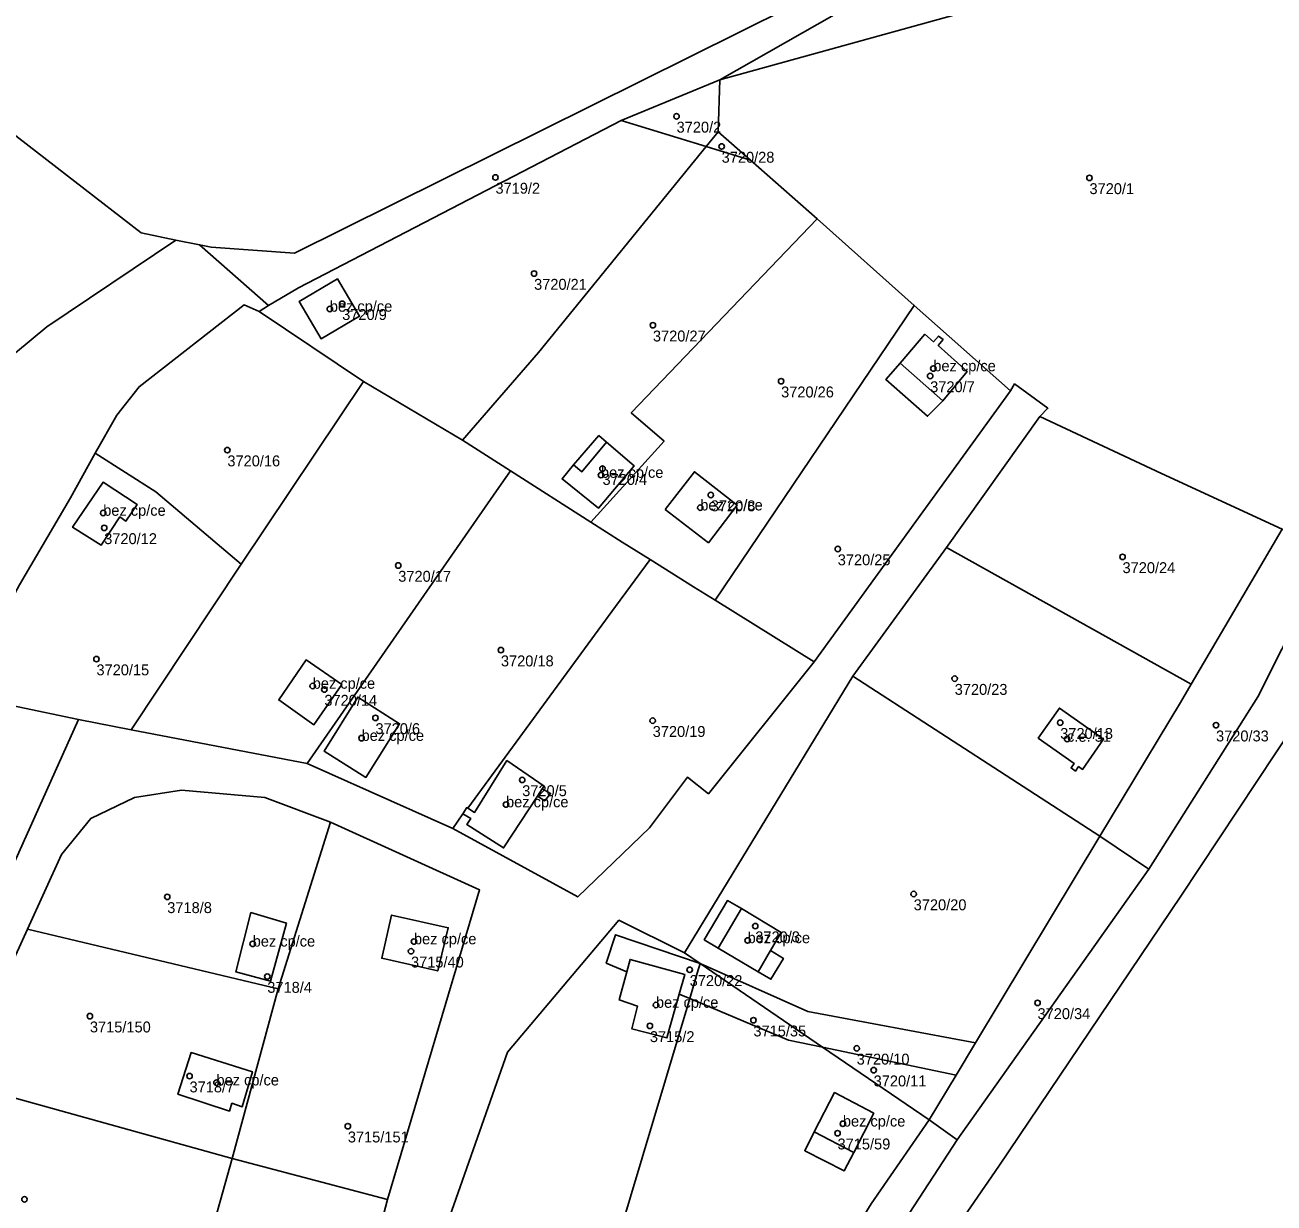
# Model space of a CAD drawing. Extents: x -878211 to -870363, y -1058464 to -1052522.
# Drawn here: x -874174.3 to -874059.8, y -1054645.1 to -1054537.1 of the extents above; entities that cross this region are included whole.
import ezdxf

# ---------------------------------------------------------------- set-up
doc = ezdxf.new("R2010")
doc.units = 0
for name, color, linetype in [('Definiční body', 7, 'Continuous'), ('Polygon budovy', 7, 'Continuous'), ('Polygon parcely', 7, 'Continuous')]:
    doc.layers.add(name, color=color, linetype=linetype)

msp = doc.modelspace()

# ---------------------------------------------------------------- linework, layer by layer
at = {"layer": 'Definiční body'}
for centre in [(-874114.59, -1054545.47994), (-874110.46, -1054548.23994), (-874131.19, -1054551.07994), (-874076.75, -1054551.11994), (-874127.65, -1054559.88994), (-874145.24, -1054562.65994), (-874146.37, -1054563.13994), (-874116.76, -1054564.62994), (-874091.35, -1054569.27994), (-874091.06, -1054568.59994), (-874105.01, -1054569.75994), (-874155.76, -1054576.07994), (-874121.52, -1054578.36994), (-874121.38, -1054577.77994), (-874111.46, -1054580.19994), (-874167.14, -1054581.84994), (-874112.42, -1054581.35994), (-874167.05, -1054583.20994), (-874099.82, -1054585.14994), (-874140.1, -1054586.65994), (-874073.72, -1054585.86994), (-874130.69, -1054594.41994), (-874167.76, -1054595.23994), (-874089.1, -1054597.02994), (-874147.94, -1054597.70994), (-874146.87, -1054598.02994), (-874142.19, -1054600.62994), (-874116.78, -1054600.88994), (-874079.43, -1054601.06994), (-874065.15, -1054601.29994), (-874143.46, -1054602.48994), (-874078.8, -1054602.56994), (-874128.74, -1054606.31994), (-874130.22, -1054608.57994), (-874161.27, -1054617.03994), (-874092.86, -1054616.77994), (-874107.38, -1054619.71994), (-874138.66, -1054621.13994), (-874108.08, -1054621.03994), (-874153.44, -1054621.34994), (-874138.93, -1054622.02994), (-874152.1, -1054624.34994), (-874113.39, -1054623.72994), (-874081.51, -1054626.75994), (-874168.36, -1054627.97994), (-874116.48, -1054626.95994), (-874117.04, -1054628.86994), (-874107.55, -1054628.34994), (-874098.08, -1054630.92994), (-874159.23, -1054633.47994), (-874096.53, -1054632.92994), (-874156.76, -1054634.07994), (-874144.72, -1054638.06994), (-874099.35, -1054637.84994), (-874099.84, -1054638.70994), (-874174.36, -1054644.76994)]:
    msp.add_circle(centre, 0.25, dxfattribs=at)
at = {"layer": 'Polygon budovy'}
for points in [[(-874149.18, -1054562.44), (-874147.17, -1054565.87), (-874143.66, -1054563.81), (-874145.68, -1054560.38)], [(-874094.11, -1054568.1), (-874090.2, -1054571.57), (-874087.96, -1054568.86), (-874090.61, -1054566.49), (-874090.17, -1054565.94), (-874090.58, -1054565.62), (-874091.05, -1054566.15), (-874091.83, -1054565.46)], [(-874124.03, -1054577.43), (-874125.08, -1054578.72), (-874121.75, -1054581.41), (-874118.49, -1054577.51), (-874121.01, -1054575.35), (-874123.26, -1054578.07)], [(-874115.63, -1054581.52), (-874111.68, -1054584.57), (-874109.04, -1054581.13), (-874112.96, -1054578.07)], [(-874165.63, -1054582.21), (-874165.06, -1054582.59), (-874164.04, -1054581.06), (-874167.15, -1054579.02), (-874169.94, -1054583.15), (-874167.34, -1054584.8)], [(-874148.54, -1054595.31), (-874151.05, -1054598.98), (-874147.83, -1054601.26), (-874145.28, -1054597.58)], [(-874146.9, -1054603.68), (-874143.07, -1054606.09), (-874139.98, -1054601.17), (-874143.81, -1054598.73)], [(-874079.5, -1054599.73), (-874081.45, -1054602.49), (-874078.16, -1054604.81), (-874078.44, -1054605.22), (-874078.04, -1054605.51), (-874077.75, -1054605.1), (-874077.38, -1054605.36), (-874075.46, -1054602.59)], [(-874133.46, -1054609.87), (-874133.8, -1054610.42), (-874130.44, -1054612.56), (-874127.34, -1054607.81), (-874126.9, -1054607.15), (-874126.73, -1054606.89), (-874130.14, -1054604.54), (-874133.1, -1054609.3), (-874133.73, -1054608.9), (-874133.82, -1054608.85), (-874134.17, -1054609.42)], [(-874153.62, -1054618.48), (-874154.98, -1054623.93), (-874151.81, -1054624.78), (-874150.35, -1054619.45)], [(-874110.79, -1054621.73), (-874107.12, -1054623.9), (-874105.97, -1054621.95), (-874105, -1054620.3), (-874108.65, -1054618.1)], [(-874141.61, -1054622.67), (-874136.48, -1054623.83), (-874135.52, -1054619.88), (-874140.71, -1054618.71)], [(-874119.85, -1054626.49), (-874118.16, -1054627.05), (-874118.7, -1054629.14), (-874115.47, -1054629.98), (-874114.34, -1054625.95), (-874113.83, -1054624.15), (-874118.86, -1054622.77), (-874119.16, -1054623.91)], [(-874154.4, -1054636.29), (-874153.46, -1054633.08), (-874159.09, -1054631.32), (-874160.29, -1054635.14), (-874155.58, -1054636.68), (-874155.35, -1054635.97)], [(-874100.11, -1054634.98), (-874101.97, -1054638.59), (-874098.36, -1054640.49), (-874096.52, -1054636.88)]]:
    msp.add_lwpolyline(points, close=True, dxfattribs=at)
at = {"layer": 'Polygon parcely'}
for points in [[(-874147.77, -1054503.58), (-874157.54, -1054513.79), (-874188.02, -1054537.32), (-874163.67, -1054556.17), (-874160.5, -1054556.82), (-874158.32, -1054557.26), (-874157.24, -1054557.48), (-874149.62, -1054558.01), (-874099.72, -1054533.21), (-874099, -1054532.85), (-874098.75, -1054531.27), (-874093.58, -1054498.36), (-874088.6, -1054484.61), (-874118.11, -1054472.19), (-874131.43, -1054471.9), (-874141.76, -1054494.85)], [(-874083.11, -1054534.49), (-874062.07, -1054527.82), (-874069.49, -1054510.25), (-874064.78, -1054527.7), (-874083.47, -1054533.18), (-874084.64, -1054528.54), (-874098.75, -1054531.27), (-874099, -1054532.85), (-874099.72, -1054533.21), (-874099.69, -1054534.64), (-874100.14, -1054536.17), (-874110.64, -1054542.13)], [(-874188.02, -1054537.32), (-874157.54, -1054513.79), (-874191.3, -1054535.19), (-874195.95, -1054538.12), (-874193.37, -1054542.59), (-874177.9, -1054569.39), (-874172.32, -1054564.78), (-874160.5, -1054556.82), (-874163.67, -1054556.17)], [(-874054.71, -1054585.6), (-874050.97, -1054579.27), (-874046.64, -1054565.36), (-874048.39, -1054546.65), (-874052.95, -1054538.11), (-874062.07, -1054527.82), (-874083.11, -1054534.49), (-874110.64, -1054542.13), (-874110.79, -1054546.89), (-874107.82, -1054549.5), (-874101.71, -1054554.87), (-874092.81, -1054562.82), (-874084, -1054570.65), (-874083.61, -1054570.01), (-874080.56, -1054572.24), (-874081.29, -1054572.99), (-874070.16, -1054578.21), (-874059.08, -1054583.34)], [(-874100.14, -1054536.17), (-874099.69, -1054534.64), (-874099.72, -1054533.21), (-874149.62, -1054558.01), (-874157.24, -1054557.48), (-874158.32, -1054557.26), (-874151.98, -1054562.83), (-874149.25, -1054561.21), (-874119.68, -1054545.85), (-874110.64, -1054542.13)], [(-874119.68, -1054545.85), (-874111.88, -1054548.25), (-874110.79, -1054546.89), (-874110.64, -1054542.13)], [(-874152.86, -1054563.36), (-874143.28, -1054569.79), (-874134.21, -1054575.18), (-874127.26, -1054567.14), (-874111.88, -1054548.25), (-874119.68, -1054545.85), (-874149.25, -1054561.21), (-874151.98, -1054562.83)], [(-874107.82, -1054549.5), (-874110.79, -1054546.89), (-874111.88, -1054548.25)], [(-874134.21, -1054575.18), (-874129.81, -1054577.98), (-874122.44, -1054582.69), (-874115.73, -1054575.27), (-874118.75, -1054572.66), (-874101.71, -1054554.87), (-874107.82, -1054549.5), (-874111.88, -1054548.25), (-874127.26, -1054567.14)], [(-874092.81, -1054562.82), (-874101.71, -1054554.87), (-874118.75, -1054572.66), (-874115.73, -1054575.27), (-874122.44, -1054582.69), (-874119.58, -1054584.52), (-874117.02, -1054586.12), (-874113.03, -1054588.62), (-874111.07, -1054589.84)], [(-874143.66, -1054563.81), (-874147.17, -1054565.87), (-874149.18, -1054562.44), (-874145.68, -1054560.38)], [(-874143.66, -1054563.81), (-874145.68, -1054560.38), (-874149.18, -1054562.44), (-874147.17, -1054565.87)], [(-874143.28, -1054569.79), (-874152.86, -1054563.36), (-874154.21, -1054562.76), (-874163.85, -1054570.27), (-874165.88, -1054572.89), (-874167.88, -1054576.35), (-874162.33, -1054579.91), (-874154.49, -1054586.53)], [(-874111.07, -1054589.84), (-874101.98, -1054595.49), (-874084, -1054570.65), (-874092.81, -1054562.82)], [(-874091.83, -1054565.46), (-874094.11, -1054568.1), (-874095.41, -1054569.61), (-874091.58, -1054572.98), (-874090.2, -1054571.57), (-874087.96, -1054568.86), (-874090.61, -1054566.49), (-874090.17, -1054565.94), (-874090.58, -1054565.62), (-874091.05, -1054566.15)], [(-874091.83, -1054565.46), (-874091.05, -1054566.15), (-874090.58, -1054565.62), (-874090.17, -1054565.94), (-874090.61, -1054566.49), (-874087.96, -1054568.86), (-874090.2, -1054571.57), (-874091.58, -1054572.98), (-874095.41, -1054569.61), (-874094.11, -1054568.1)], [(-874129.81, -1054577.98), (-874134.21, -1054575.18), (-874143.28, -1054569.79), (-874154.49, -1054586.53), (-874164.57, -1054601.74), (-874148.45, -1054604.8), (-874131.36, -1054580.21)], [(-874059.08, -1054583.34), (-874070.16, -1054578.21), (-874081.29, -1054572.99), (-874089.86, -1054585.01), (-874067.43, -1054597.55)], [(-874125.08, -1054578.72), (-874121.75, -1054581.41), (-874118.49, -1054577.51), (-874121.01, -1054575.35), (-874121.71, -1054574.75), (-874124.03, -1054577.43)], [(-874125.08, -1054578.72), (-874124.03, -1054577.43), (-874121.71, -1054574.75), (-874121.01, -1054575.35), (-874118.49, -1054577.51), (-874121.75, -1054581.41)], [(-874154.49, -1054586.53), (-874162.33, -1054579.91), (-874167.88, -1054576.35), (-874170.14, -1054580.46), (-874174.82, -1054588.42), (-874177.55, -1054593.47), (-874180.5, -1054598.45), (-874169.42, -1054600.78), (-874164.57, -1054601.74)], [(-874120.18, -1054590.42), (-874117.02, -1054586.12), (-874119.58, -1054584.52), (-874122.44, -1054582.69), (-874129.81, -1054577.98), (-874131.36, -1054580.21), (-874148.45, -1054604.8), (-874135.11, -1054610.78), (-874134.17, -1054609.42), (-874133.82, -1054608.85), (-874133.73, -1054608.9)], [(-874115.63, -1054581.52), (-874112.96, -1054578.07), (-874109.04, -1054581.13), (-874111.68, -1054584.57)], [(-874115.63, -1054581.52), (-874111.68, -1054584.57), (-874109.04, -1054581.13), (-874112.96, -1054578.07)], [(-874164.04, -1054581.06), (-874165.06, -1054582.59), (-874165.63, -1054582.21), (-874167.34, -1054584.8), (-874169.94, -1054583.15), (-874167.15, -1054579.02)], [(-874164.04, -1054581.06), (-874167.15, -1054579.02), (-874169.94, -1054583.15), (-874167.34, -1054584.8), (-874165.63, -1054582.21), (-874165.06, -1054582.59)], [(-874071.31, -1054614.5), (-874061.33, -1054598.69), (-874054.71, -1054585.6), (-874059.08, -1054583.34), (-874067.43, -1054597.55), (-874068.42, -1054599.22), (-874075.79, -1054611.49)], [(-874068.42, -1054599.22), (-874067.43, -1054597.55), (-874089.86, -1054585.01), (-874098.44, -1054596.8), (-874075.79, -1054611.49)], [(-874111.07, -1054589.84), (-874113.03, -1054588.62), (-874117.02, -1054586.12), (-874120.18, -1054590.42), (-874133.73, -1054608.9), (-874133.1, -1054609.3), (-874130.14, -1054604.54), (-874126.73, -1054606.89), (-874126.9, -1054607.15), (-874126.14, -1054607.55), (-874126.67, -1054608.25), (-874127.34, -1054607.81), (-874130.44, -1054612.56), (-874133.8, -1054610.42), (-874133.46, -1054609.87), (-874134.17, -1054609.42), (-874135.11, -1054610.78), (-874123.65, -1054617.04), (-874117.06, -1054610.72), (-874113.58, -1054606.06), (-874111.68, -1054607.59), (-874101.98, -1054595.49)], [(-874147.83, -1054601.26), (-874151.05, -1054598.98), (-874148.54, -1054595.31), (-874145.28, -1054597.58)], [(-874147.83, -1054601.26), (-874145.28, -1054597.58), (-874148.54, -1054595.31), (-874151.05, -1054598.98)], [(-874075.79, -1054611.49), (-874098.44, -1054596.8), (-874113.87, -1054622.18), (-874112.43, -1054623.16), (-874102.57, -1054627.56), (-874087.2, -1054630.43)], [(-874180.5, -1054598.45), (-874181.75, -1054598.81), (-874200.5, -1054603.57), (-874203.6, -1054606.07), (-874205.78, -1054610.55), (-874206.74, -1054613.02), (-874202.89, -1054614.7), (-874179.99, -1054624.28), (-874169.42, -1054600.78)], [(-874143.81, -1054598.73), (-874146.9, -1054603.68), (-874143.07, -1054606.09), (-874139.98, -1054601.17)], [(-874143.81, -1054598.73), (-874139.98, -1054601.17), (-874143.07, -1054606.09), (-874146.9, -1054603.68)], [(-874078.16, -1054604.81), (-874081.45, -1054602.49), (-874079.5, -1054599.73), (-874075.46, -1054602.59), (-874077.38, -1054605.36), (-874077.75, -1054605.1), (-874078.04, -1054605.51), (-874078.44, -1054605.22)], [(-874078.16, -1054604.81), (-874078.44, -1054605.22), (-874078.04, -1054605.51), (-874077.75, -1054605.1), (-874077.38, -1054605.36), (-874075.46, -1054602.59), (-874079.5, -1054599.73), (-874081.45, -1054602.49)], [(-874133.8, -1054610.42), (-874130.44, -1054612.56), (-874127.34, -1054607.81), (-874126.67, -1054608.25), (-874126.14, -1054607.55), (-874126.9, -1054607.15), (-874126.73, -1054606.89), (-874130.14, -1054604.54), (-874133.1, -1054609.3), (-874133.73, -1054608.9), (-874133.82, -1054608.85), (-874134.17, -1054609.42), (-874133.46, -1054609.87)], [(-874141.09, -1054644.8), (-874146.83, -1054666.8), (-874153.21, -1054687.91), (-874160.88, -1054707.86), (-874161.73, -1054708.61), (-874177.75, -1054701.98), (-874203.33, -1054690.94), (-874197.35, -1054676.55), (-874191.77, -1054662.33), (-874186.23, -1054648.08), (-874180.48, -1054634.02), (-874174.08, -1054619.99), (-874170.95, -1054613.17), (-874168.29, -1054609.87), (-874164.26, -1054607.94), (-874159.97, -1054607.26), (-874152.33, -1054607.93), (-874146.3, -1054610.2), (-874132.64, -1054616.4)], [(-874146.3, -1054610.2), (-874152.33, -1054607.93), (-874159.97, -1054607.26), (-874164.26, -1054607.94), (-874168.29, -1054609.87), (-874170.95, -1054613.17), (-874174.08, -1054619.99), (-874151.11, -1054625.48)], [(-874141.09, -1054644.8), (-874132.64, -1054616.4), (-874146.3, -1054610.2), (-874151.11, -1054625.48), (-874155.32, -1054641.02)], [(-874087.2, -1054630.43), (-874088.98, -1054633.39), (-874091.45, -1054637.49), (-874088.87, -1054639.32), (-874071.31, -1054614.5), (-874075.79, -1054611.49)], [(-874107.12, -1054623.9), (-874110.79, -1054621.73), (-874112.05, -1054620.98), (-874109.93, -1054617.38), (-874108.65, -1054618.1), (-874105, -1054620.3), (-874105.97, -1054621.95), (-874104.8, -1054622.69), (-874105.94, -1054624.59)], [(-874107.12, -1054623.9), (-874105.94, -1054624.59), (-874104.8, -1054622.69), (-874105.97, -1054621.95), (-874105, -1054620.3), (-874108.65, -1054618.1), (-874109.93, -1054617.38), (-874112.05, -1054620.98), (-874110.79, -1054621.73)], [(-874154.98, -1054623.93), (-874151.81, -1054624.78), (-874150.35, -1054619.45), (-874153.62, -1054618.48)], [(-874154.98, -1054623.93), (-874153.62, -1054618.48), (-874150.35, -1054619.45), (-874151.81, -1054624.78)], [(-874136.48, -1054623.83), (-874141.61, -1054622.67), (-874140.71, -1054618.71), (-874135.52, -1054619.88)], [(-874136.48, -1054623.83), (-874135.52, -1054619.88), (-874140.71, -1054618.71), (-874141.61, -1054622.67)], [(-874113.38, -1054626.35), (-874114.34, -1054625.95), (-874115.47, -1054629.98), (-874118.7, -1054629.14), (-874118.16, -1054627.05), (-874119.85, -1054626.49), (-874119.16, -1054623.91), (-874121.03, -1054623.12), (-874120.18, -1054620.51), (-874112.43, -1054623.16), (-874113.87, -1054622.18), (-874119.88, -1054619.18), (-874130.08, -1054631.27), (-874137.19, -1054651.44), (-874122.11, -1054655.59)], [(-874151.11, -1054625.48), (-874174.08, -1054619.99), (-874180.48, -1054634.02), (-874155.32, -1054641.02)], [(-874118.86, -1054622.77), (-874113.83, -1054624.15), (-874114.34, -1054625.95), (-874113.38, -1054626.35), (-874112.69, -1054624.03), (-874112.43, -1054623.16), (-874120.18, -1054620.51), (-874121.03, -1054623.12), (-874119.16, -1054623.91)], [(-874115.47, -1054629.98), (-874114.34, -1054625.95), (-874113.83, -1054624.15), (-874118.86, -1054622.77), (-874119.16, -1054623.91), (-874119.85, -1054626.49), (-874118.16, -1054627.05), (-874118.7, -1054629.14)], [(-874112.69, -1054624.03), (-874113.38, -1054626.35), (-874104.33, -1054630.17), (-874101.21, -1054630.82), (-874112.43, -1054623.16)], [(-874087.2, -1054630.43), (-874102.57, -1054627.56), (-874112.43, -1054623.16), (-874101.21, -1054630.82), (-874088.98, -1054633.39)], [(-874091.45, -1054637.49), (-874101.21, -1054630.82), (-874104.33, -1054630.17), (-874113.38, -1054626.35), (-874122.11, -1054655.59), (-874106.4, -1054661.98), (-874104.35, -1054657.59), (-874096.77, -1054645.18)], [(-874088.98, -1054633.39), (-874101.21, -1054630.82), (-874091.45, -1054637.49)], [(-874159.09, -1054631.32), (-874160.29, -1054635.14), (-874155.58, -1054636.68), (-874155.35, -1054635.97), (-874154.4, -1054636.29), (-874153.46, -1054633.08)], [(-874159.09, -1054631.32), (-874153.46, -1054633.08), (-874154.4, -1054636.29), (-874155.35, -1054635.97), (-874155.58, -1054636.68), (-874160.29, -1054635.14)], [(-874180.48, -1054634.02), (-874186.23, -1054648.08), (-874162.9, -1054655.79), (-874159.76, -1054656.83), (-874159.51, -1054655.96), (-874155.32, -1054641.02)], [(-874098.36, -1054640.49), (-874099.24, -1054642.17), (-874102.85, -1054640.32), (-874101.97, -1054638.59), (-874100.11, -1054634.98), (-874096.52, -1054636.88)], [(-874098.36, -1054640.49), (-874096.52, -1054636.88), (-874100.11, -1054634.98), (-874101.97, -1054638.59), (-874102.85, -1054640.32), (-874099.24, -1054642.17)], [(-874129.41, -1054779.3), (-874126.83, -1054788.14), (-874124.3, -1054772.23), (-874121.99, -1054753.93), (-874120.15, -1054735.01), (-874114.57, -1054698.38), (-874110.2, -1054683.06), (-874106.71, -1054673.78), (-874102.03, -1054662.62), (-874093.66, -1054646.69), (-874088.87, -1054639.32), (-874091.45, -1054637.49), (-874096.77, -1054645.18), (-874104.35, -1054657.59), (-874106.4, -1054661.98), (-874107.75, -1054666.19), (-874113.21, -1054682.34), (-874115.31, -1054688.78), (-874117.87, -1054697.77), (-874119.99, -1054710.68), (-874123.7, -1054735.08), (-874125.65, -1054753.45), (-874128.28, -1054771.2)], [(-874159.51, -1054655.96), (-874159.76, -1054656.83), (-874162.1, -1054662.44), (-874159.08, -1054663.53), (-874150.59, -1054665.81), (-874150.29, -1054664.62), (-874152.03, -1054664.34), (-874151.19, -1054660.71), (-874146.45, -1054661.86), (-874147.65, -1054666.54), (-874146.83, -1054666.8), (-874141.09, -1054644.8), (-874155.32, -1054641.02)]]:
    msp.add_lwpolyline(points, close=True, dxfattribs=at)
for points in [[(-873958.87, -1054572.22), (-873994.42, -1054562.45), (-874037.2, -1054555.3), (-874042.77, -1054555.3), (-874041.73, -1054565.71), (-874049.45, -1054583.95), (-874050.98, -1054587.27), (-874057.93, -1054601.21), (-874068.39, -1054616.98), (-874085.05, -1054641.73), (-874090.2, -1054649.2), (-874098.51, -1054664.15), (-874103.17, -1054675.22), (-874106.44, -1054683.95), (-874111.24, -1054698.97), (-874112.54, -1054706.63), (-874115.52, -1054726.84)], [(-874174.82, -1054588.42), (-874170.14, -1054580.46), (-874167.88, -1054576.35), (-874165.88, -1054572.89), (-874163.85, -1054570.27), (-874154.21, -1054562.76), (-874152.86, -1054563.36), (-874151.98, -1054562.83), (-874158.32, -1054557.26), (-874160.5, -1054556.82), (-874172.32, -1054564.78), (-874177.9, -1054569.39)], [(-874159.73, -1054717.78), (-874151.16, -1054697.7), (-874143.2, -1054673.26), (-874137.19, -1054651.44), (-874130.08, -1054631.27), (-874119.88, -1054619.18), (-874113.87, -1054622.18), (-874098.44, -1054596.8), (-874089.86, -1054585.01), (-874081.29, -1054572.99), (-874080.56, -1054572.24), (-874083.61, -1054570.01), (-874084, -1054570.65), (-874101.98, -1054595.49), (-874111.68, -1054607.59), (-874113.58, -1054606.06), (-874117.06, -1054610.72), (-874123.65, -1054617.04), (-874135.11, -1054610.78), (-874148.45, -1054604.8), (-874164.57, -1054601.74), (-874169.42, -1054600.78), (-874179.99, -1054624.28)], [(-874054.71, -1054585.6), (-874061.33, -1054598.69), (-874071.31, -1054614.5), (-874088.87, -1054639.32), (-874093.66, -1054646.69), (-874102.03, -1054662.62), (-874106.71, -1054673.78), (-874110.2, -1054683.06), (-874114.57, -1054698.38), (-874120.15, -1054735.01)], [(-874115.52, -1054726.84), (-874112.54, -1054706.63), (-874111.24, -1054698.97), (-874106.44, -1054683.95), (-874103.17, -1054675.22), (-874098.51, -1054664.15), (-874090.2, -1054649.2), (-874085.05, -1054641.73), (-874068.39, -1054616.98), (-874057.93, -1054601.21)]]:
    msp.add_lwpolyline(points, dxfattribs=at)

# ---------------------------------------------------------------- texts
at = {"layer": 'Definiční body'}
for s, p in [('3720/2', (-874114.59, -1054546.969)), ('3720/28', (-874110.46, -1054549.729)), ('3719/2', (-874131.19, -1054552.569)), ('3720/1', (-874076.75, -1054552.609)), ('3720/21', (-874127.65, -1054561.379)), ('bez cp/ce', (-874146.37, -1054563.389)), ('3720/9', (-874145.24, -1054564.149)), ('3720/27', (-874116.76, -1054566.119)), ('bez cp/ce', (-874091.06, -1054568.85)), ('3720/26', (-874105.01, -1054571.249)), ('3720/7', (-874091.35, -1054570.769)), ('3720/16', (-874155.76, -1054577.569)), ('bez cp/ce', (-874121.52, -1054578.62)), ('3720/4', (-874121.38, -1054579.269)), ('bez cp/ce', (-874112.42, -1054581.61)), ('3720/8', (-874111.46, -1054581.689)), ('bez cp/ce', (-874167.14, -1054582.1)), ('3720/12', (-874167.05, -1054584.699)), ('3720/25', (-874099.82, -1054586.639)), ('3720/24', (-874073.72, -1054587.359)), ('3720/17', (-874140.1, -1054588.149)), ('3720/15', (-874167.76, -1054596.729)), ('3720/18', (-874130.69, -1054595.909)), ('bez cp/ce', (-874147.94, -1054597.96)), ('3720/23', (-874089.1, -1054598.519)), ('3720/14', (-874146.87, -1054599.519)), ('3720/6', (-874142.19, -1054602.119)), ('3720/19', (-874116.78, -1054602.379)), ('bez cp/ce', (-874143.46, -1054602.74)), ('3720/13', (-874079.43, -1054602.559)), ('c.e. 51', (-874078.8, -1054602.82)), ('3720/33', (-874065.15, -1054602.789)), ('3720/5', (-874128.74, -1054607.809)), ('bez cp/ce', (-874130.22, -1054608.83)), ('3720/20', (-874092.86, -1054618.269)), ('3718/8', (-874161.27, -1054618.529)), ('bez cp/ce', (-874153.44, -1054621.6)), ('bez cp/ce', (-874138.66, -1054621.389)), ('bez cp/ce', (-874108.08, -1054621.29)), ('3720/3', (-874107.38, -1054621.209)), ('3715/40', (-874138.93, -1054623.519)), ('3720/22', (-874113.39, -1054625.219)), ('3718/4', (-874152.1, -1054625.839)), ('bez cp/ce', (-874116.48, -1054627.21)), ('3720/34', (-874081.51, -1054628.249)), ('3715/150', (-874168.36, -1054629.469)), ('3715/35', (-874107.55, -1054629.839)), ('3715/2', (-874117.04, -1054630.359)), ('3720/10', (-874098.08, -1054632.419)), ('bez cp/ce', (-874156.76, -1054634.33)), ('3720/11', (-874096.53, -1054634.419)), ('3718/7', (-874159.23, -1054634.969)), ('bez cp/ce', (-874099.35, -1054638.1)), ('3715/151', (-874144.72, -1054639.559)), ('3715/59', (-874099.84, -1054640.199))]:
    msp.add_text(s, height=0.999996, dxfattribs=at).set_placement(p)

doc.saveas('drawing.dxf')
